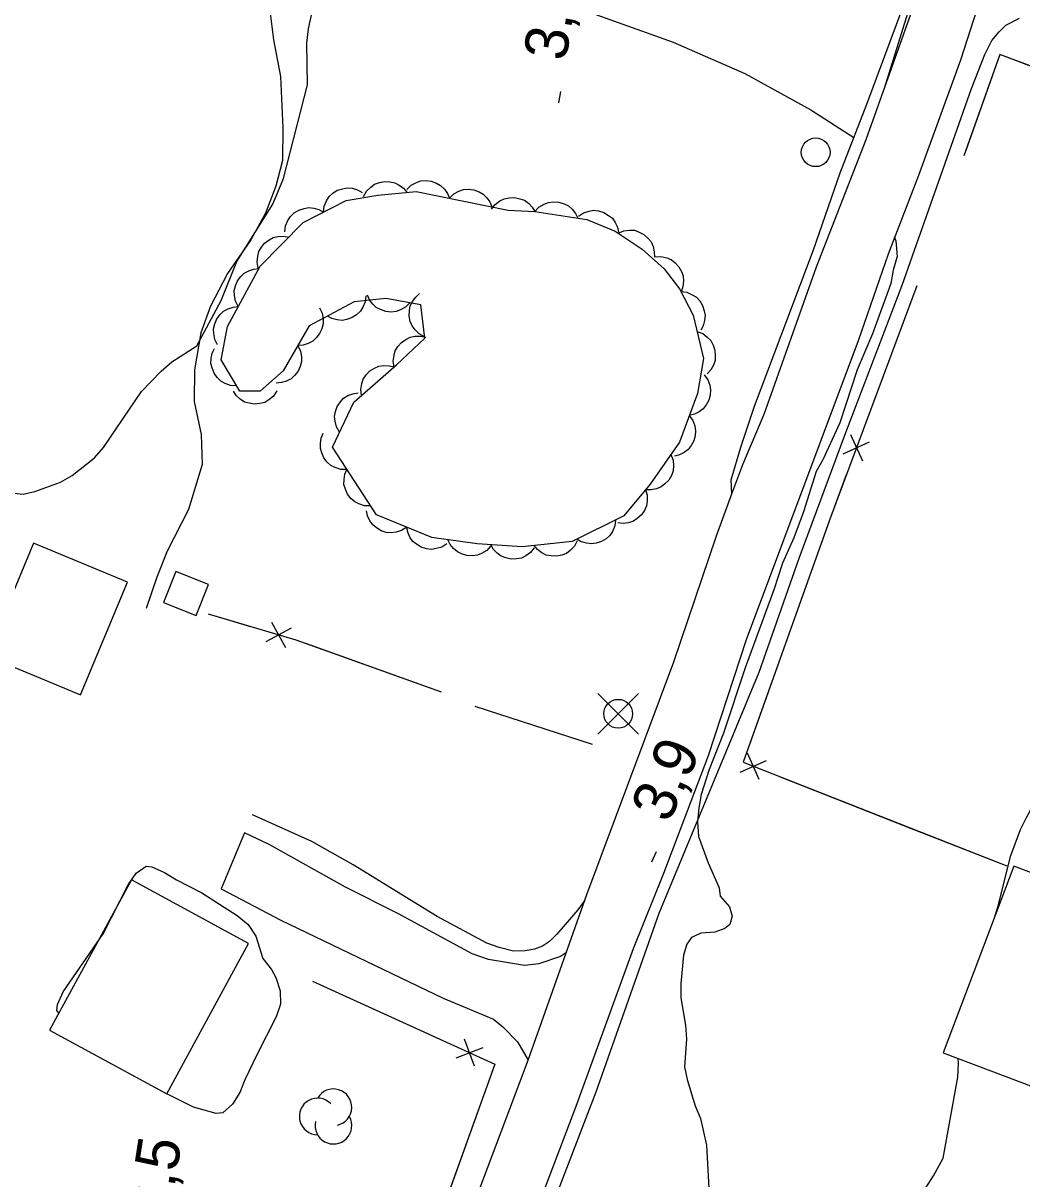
# Model space of a CAD drawing. Extents: x 282461 to 284471, y 5554090 to 5557646.
# Drawn here: x 283275.7 to 283345.1, y 5554802.5 to 5554882.8 of the extents above; entities that cross this region are included whole.
import ezdxf

# ---------------------------------------------------------------- set-up
doc = ezdxf.new("R2010")
doc.units = 0
for name, color, linetype in [('Niveau 1', 7, 'Continuous'), ('Niveau 19', 7, 'Continuous'), ('Niveau 2', 7, 'Continuous'), ('Niveau 21', 7, 'Continuous'), ('Niveau 22', 7, 'Continuous'), ('Niveau 3', 7, 'Continuous'), ('Niveau 31', 7, 'Continuous'), ('Niveau 36', 7, 'Continuous'), ('Niveau 37', 7, 'Continuous'), ('Niveau 44', 7, 'Continuous')]:
    doc.layers.add(name, color=color, linetype=linetype)

msp = doc.modelspace()

# ---------------------------------------------------------------- linework, layer by layer
at = {"layer": 'Niveau 1'}
for points in [[(283343.22, 5554820.76), (283343.4, 5554821.34), (283344.32, 5554824.94), (283344.99, 5554826.75), (283345.39, 5554827.57), (283345.84, 5554828.39), (283347.54, 5554830.68), (283348.95, 5554833.02), (283350.52, 5554836.46), (283352.53, 5554841.83), (283352.96, 5554843.46), (283354.86, 5554848.42), (283355.57, 5554851.1), (283356.57, 5554853.61), (283357.13, 5554855.41), (283357.56, 5554857.16), (283358.01, 5554860.06), (283358.22, 5554862.03), (283358.13, 5554869.9), (283358.51, 5554871.3)], [(283328.6, 5554773.64), (283328.77, 5554774.45), (283329.01, 5554777.35), (283329.7, 5554781.99), (283331.22, 5554788.45), (283332.28, 5554791.13), (283333.12, 5554792.89), (283334.59, 5554795.34), (283336.9, 5554799.5), (283338.94, 5554802.66), (283339.61, 5554803.89), (283340.62, 5554809.52), (283340.67, 5554810.51), (283340.66, 5554810.83)]]:
    msp.add_lwpolyline(points, dxfattribs=at)
at = {"layer": 'Niveau 19'}
msp.add_lwpolyline([(283313.44, 5554818.19), (283313.02, 5554817.92), (283311.52, 5554817.41), (283310.51, 5554817.28), (283308.01, 5554817.7), (283306.88, 5554818.09), (283301.76, 5554820.88), (283298.07, 5554822.74), (283292.77, 5554825.69), (283291.05, 5554826.51), (283289.43, 5554822.62), (283293.58, 5554820.43), (283304.87, 5554815.02), (283308.37, 5554813.56), (283309.02, 5554813.02), (283310.04, 5554811.99), (283310.76, 5554810.71)], dxfattribs=at)
at = {"layer": 'Niveau 2'}
for points in [[(283341.64, 5554895.32), (283340.95, 5554894.24), (283339.59, 5554891.5), (283338.3, 5554887.78), (283337.13, 5554883.48), (283335.51, 5554878.25)], [(283273.76, 5554850.27), (283275.68, 5554850.06), (283276.49, 5554850.24), (283278.28, 5554850.89), (283279.09, 5554851.36), (283280.64, 5554852.59), (283281.27, 5554853.29), (283283.9, 5554857.2), (283285.27, 5554858.6), (283286.02, 5554859.25), (283287.75, 5554860.37), (283289.45, 5554863.51), (283290.52, 5554866.24), (283293.03, 5554870.21), (283293.76, 5554872.01), (283295.43, 5554878.52), (283295.39, 5554881.42), (283295.5, 5554882.41), (283296.1, 5554885.19)], [(283336.2, 5554867.97), (283336.33, 5554867.66), (283336.42, 5554866.57), (283336.14, 5554865.64), (283335.98, 5554864.71), (283334.7, 5554861.21), (283333.64, 5554858.7), (283332.42, 5554855.02), (283331.24, 5554852.45), (283330.79, 5554851.63), (283329.91, 5554848.83), (283329.24, 5554847.02), (283328.45, 5554845.27), (283327.84, 5554843.4), (283325.84, 5554837.98), (283324.35, 5554833.43), (283323.34, 5554830.92), (283322.79, 5554829.17), (283322.63, 5554828.24), (283322.53, 5554827.25), (283322.6, 5554826.26), (283323.27, 5554824.42), (283324.05, 5554822.69), (283324.12, 5554822.11), (283324.77, 5554821.37), (283324.95, 5554820.73), (283324.79, 5554820.15), (283324.44, 5554819.86), (283323.75, 5554819.61), (283322.77, 5554819.54)], [(283278.16, 5554813.97), (283278.01, 5554814.17), (283278.06, 5554814.58), (283278.45, 5554815.46), (283281.23, 5554819.5), (283282.97, 5554822.89), (283283.54, 5554823.72), (283284.23, 5554824.19), (283284.63, 5554824.14), (283285.51, 5554823.75), (283286.33, 5554823.24), (283288.09, 5554822.34), (283290.55, 5554820.76), (283291.31, 5554820.13), (283291.85, 5554819.33), (283292.33, 5554817.77), (283292.93, 5554817.02)], [(283322.77, 5554819.54), (283322.13, 5554819.24), (283321.79, 5554818.77), (283321.57, 5554818.01), (283321.37, 5554816.04), (283321.39, 5554815.05), (283321.71, 5554813.14), (283321.78, 5554812.16), (283321.64, 5554810.24), (283321.82, 5554809.37), (283322.38, 5554807.53), (283322.74, 5554806.66), (283323.17, 5554804.81), (283323.51, 5554798.38)], [(283292.93, 5554817.02), (283293.23, 5554816.45), (283293.53, 5554815.53), (283293.55, 5554814.6), (283293.27, 5554813.72), (283291.92, 5554811.09), (283291.08, 5554809.34), (283290.74, 5554808.46), (283290.23, 5554807.64), (283289.55, 5554807.05), (283289.08, 5554806.99), (283287.51, 5554807.43), (283285.76, 5554808.32), (283285.67, 5554808.37)]]:
    msp.add_lwpolyline(points, dxfattribs=at)
at = {"layer": 'Niveau 21'}
for points in [[(283324.93, 5554850.07), (283324.87, 5554851.06), (283325.54, 5554853.33), (283326.5, 5554856.18), (283330.6, 5554867.05), (283332.46, 5554872.4), (283334.31, 5554877.16), (283337.17, 5554884.91), (283340.36, 5554894.38), (283340.48, 5554895.3), (283340.52, 5554896.69), (283340.39, 5554897.9), (283339.92, 5554899), (283339.45, 5554899.58), (283338.63, 5554900.03), (283337.23, 5554900.48), (283335.25, 5554900.87), (283334.26, 5554901.21)], [(283275.63, 5554717.08), (283279.65, 5554725.03), (283281.45, 5554728.8), (283283.01, 5554732.62), (283285.56, 5554739.65), (283290.58, 5554754.55), (283297.64, 5554773.91), (283306.41, 5554799.14), (283310.76, 5554810.71), (283314.84, 5554822.22), (283320.89, 5554838.41), (283323.86, 5554847.16), (283324.93, 5554850.07), (283325.69, 5554852.13), (283327.16, 5554855.62), (283330.81, 5554865.85), (283334.26, 5554874.72), (283337.82, 5554884.75)], [(283274.03, 5554704.47), (283276.97, 5554709.54), (283279.84, 5554714.86), (283282.17, 5554719.77), (283285, 5554726.13), (283294.11, 5554751.01), (283297.08, 5554759.67), (283305.83, 5554783.9), (283309.57, 5554795.13), (283311.66, 5554801.05), (283314.11, 5554807.5), (283318.08, 5554818.47), (283320.19, 5554823.72), (283323.31, 5554831.89), (283325.94, 5554839.95), (283333.73, 5554860.73), (283335.8, 5554866.77), (283337.91, 5554872.24), (283340.83, 5554880.26), (283342.2, 5554884.51)], [(283310.95, 5554796.69), (283315.49, 5554808.51), (283319.88, 5554820.92), (283326.83, 5554837.69), (283329.61, 5554845.61), (283332.84, 5554854.35), (283336.75, 5554864.58), (283341.57, 5554878.25), (283342.5, 5554880.63), (283342.98, 5554881.59), (283343.5, 5554882.2), (283343.96, 5554882.67), (283344.91, 5554883.14)], [(283314.7, 5554821.83), (283314.22, 5554821.16), (283312.77, 5554819.46), (283312.25, 5554818.96), (283311.77, 5554818.63), (283311.22, 5554818.42), (283310.56, 5554818.3), (283309.75, 5554818.28), (283308.76, 5554818.53), (283307.89, 5554818.84), (283304.44, 5554820.7), (283298.61, 5554824.29), (283295.74, 5554825.92), (283291.61, 5554827.77)]]:
    msp.add_lwpolyline(points, dxfattribs=at)
at = {"layer": 'Niveau 22'}
for points in [[(283285.33, 5554895.77), (283286.77, 5554895.31), (283289.34, 5554894.29), (283296.66, 5554891.26), (283302.82, 5554888.63), (283306.37, 5554886.93), (283310.1, 5554885.34), (283320.85, 5554881.47), (283325.83, 5554879.3), (283330.41, 5554876.77), (283333.41, 5554874.85)], [(283289.87, 5554894.06), (283291.55, 5554889.44), (283292.57, 5554885.75), (283293.07, 5554881.65), (283293.57, 5554879.1), (283293.72, 5554875.52), (283293.69, 5554873.26), (283293.24, 5554871.46), (283292.51, 5554869.6), (283291.49, 5554867.73), (283289.89, 5554865.4), (283288.7, 5554863.13), (283288.02, 5554861.27), (283287.59, 5554858.71), (283287.56, 5554856.51), (283288.04, 5554854.21), (283288.12, 5554852.13), (283287.17, 5554848.99), (283285.69, 5554846.09), (283284.96, 5554844.29), (283284.22, 5554842.1)]]:
    msp.add_lwpolyline(points, dxfattribs=at)
at = {"layer": 'Niveau 3'}
for p, q in [((283312.91, 5554877.26), (283313.03, 5554878.05)), ((283319.36, 5554824.49), (283319.68, 5554825.22))]:
    msp.add_line(p, q, dxfattribs=at)
at = {"layer": 'Niveau 31'}
for points in [[(283279.67, 5554836.1), (283282.93, 5554843.93), (283276.4, 5554846.65), (283273.14, 5554838.82), (283279.67, 5554836.1)], [(283287.7, 5554841.63), (283288.56, 5554843.77), (283286.29, 5554844.68), (283285.43, 5554842.53), (283287.7, 5554841.63)], [(283339.62, 5554811.22), (283355.44, 5554805.24), (283360.33, 5554818.18), (283355.97, 5554819.82), (283356.41, 5554820.99), (283353.96, 5554821.91), (283353.53, 5554820.8), (283344.53, 5554824.2), (283339.62, 5554811.22)], [(283285.67, 5554808.37), (283291.34, 5554818.82), (283283.2, 5554823.24), (283277.52, 5554812.8), (283285.67, 5554808.37)]]:
    msp.add_lwpolyline(points, dxfattribs=at)
at = {"layer": 'Niveau 36'}
for p, q in [((283318.43, 5554833.37), (283315.61, 5554836.19)), ((283315.61, 5554833.37), (283318.43, 5554836.19))]:
    msp.add_line(p, q, dxfattribs=at)
for centre in [(283330.747, 5554873.826), (283317.027, 5554834.791)]:
    msp.add_circle(centre, 1, dxfattribs=at)
at = {"layer": 'Niveau 37'}
for p, q in [((283333.17, 5554854.2), (283334, 5554852.37)), ((283332.67, 5554852.87), (283334.49, 5554853.7)), ((283294.3, 5554840.75), (283292.54, 5554839.8)), ((283292.94, 5554841.15), (283293.9, 5554839.4)), ((283326.82, 5554830.22), (283326.02, 5554832.06)), ((283325.5, 5554830.74), (283327.34, 5554831.54)), ((283307.05, 5554810.29), (283306.35, 5554812.17)), ((283305.76, 5554810.88), (283307.64, 5554811.58))]:
    msp.add_line(p, q, dxfattribs=at)
for points in [[(283358.19, 5554860.02), (283350.08, 5554878.14), (283343.55, 5554880.63), (283341.05, 5554873.57)], [(283346.2, 5554879.62), (283343.55, 5554880.63), (283341.16, 5554873.88)], [(283337.77, 5554864.53), (283331.71, 5554848.26), (283325.71, 5554831.42), (283344.03, 5554824.21)], [(283337.77, 5554864.53), (283334.28, 5554855.16)], [(283332.88, 5554851.41), (283331.71, 5554848.26), (283329.48, 5554842.01)], [(283304.74, 5554836.29), (283294.66, 5554839.91), (283288.55, 5554841.71)], [(283291.5, 5554840.84), (283288.55, 5554841.71)], [(283329.48, 5554842.01), (283326.13, 5554832.59)], [(283304.74, 5554836.29), (283295.33, 5554839.67)], [(283307.07, 5554835.33), (283315.23, 5554832.67)], [(283307.07, 5554835.33), (283315.23, 5554832.67)], [(283328.28, 5554830.41), (283337.58, 5554826.75)], [(283337.58, 5554826.75), (283344.03, 5554824.21)], [(283295.78, 5554816.2), (283308.46, 5554810.43), (283300.66, 5554788.67), (283296.15, 5554776.77)], [(283295.78, 5554816.2), (283304.88, 5554812.06)], [(283308.44, 5554810.37), (283305.06, 5554800.95)]]:
    msp.add_lwpolyline(points, dxfattribs=at)
at = {"layer": 'Niveau 44'}
for points in [[(283302.35, 5554871.24), (283302.65, 5554871.54), (283303.01, 5554871.73), (283303.32, 5554871.84), (283303.68, 5554871.86), (283304.04, 5554871.81), (283304.4, 5554871.68), (283304.69, 5554871.52), (283304.95, 5554871.27), (283305.16, 5554870.97), (283305.3, 5554870.64)], [(283311.24, 5554869.7), (283314.84, 5554869.15), (283316.82, 5554868.35), (283318.7, 5554867.1), (283320.22, 5554865.72), (283321.28, 5554864.34), (283322.23, 5554862.49), (283322.96, 5554859.48), (283322.53, 5554857.05), (283321.29, 5554853.67), (283319.24, 5554850.76), (283317.41, 5554848.54), (283313.83, 5554846.77), (283310.35, 5554846.39), (283307.22, 5554846.6), (283304.08, 5554847.04), (283300.23, 5554848.62), (283297.17, 5554853.32), (283298.65, 5554856.46), (283301.63, 5554859.04), (283303.58, 5554860.91), (283303.32, 5554863.23), (283300.88, 5554863.67), (283298.68, 5554863.42), (283295.56, 5554861.77), (283293.75, 5554858.62), (283292.14, 5554857.22), (283290.74, 5554857.21), (283289.44, 5554859.4), (283289.88, 5554861.72), (283292.15, 5554865.91), (283295.13, 5554868.95), (283298.13, 5554870.48), (283300.33, 5554870.85), (283303, 5554871.11), (283309.38, 5554869.8), (283311.24, 5554869.7)], [(283296.54, 5554869.67), (283296.6, 5554870.09), (283296.76, 5554870.46), (283296.94, 5554870.74), (283297.2, 5554870.98), (283297.51, 5554871.18), (283297.88, 5554871.29), (283298.2, 5554871.36), (283298.55, 5554871.32), (283298.91, 5554871.22), (283299.23, 5554871.04)], [(283299.34, 5554870.75), (283299.54, 5554871.12), (283299.83, 5554871.41), (283300.09, 5554871.61), (283300.43, 5554871.73), (283300.79, 5554871.8), (283301.17, 5554871.77), (283301.5, 5554871.71), (283301.81, 5554871.55), (283302.11, 5554871.32), (283302.34, 5554871.05)], [(283305.3, 5554870.64), (283305.6, 5554870.93), (283305.96, 5554871.12), (283306.28, 5554871.23), (283306.63, 5554871.25), (283307, 5554871.21), (283307.36, 5554871.07), (283307.65, 5554870.92), (283307.9, 5554870.67), (283308.11, 5554870.37), (283308.25, 5554870.03)], [(283308.23, 5554869.86), (283308.48, 5554870.2), (283308.81, 5554870.44), (283309.11, 5554870.59), (283309.45, 5554870.67), (283309.82, 5554870.68), (283310.2, 5554870.59), (283310.51, 5554870.49), (283310.79, 5554870.28), (283311.05, 5554870.01), (283311.24, 5554869.7)], [(283311.24, 5554869.7), (283311.52, 5554870.01), (283311.88, 5554870.21), (283312.18, 5554870.34), (283312.53, 5554870.38), (283312.91, 5554870.36), (283313.27, 5554870.24), (283313.57, 5554870.1), (283313.83, 5554869.86), (283314.06, 5554869.57), (283314.22, 5554869.24)], [(283293.86, 5554868.3), (283293.91, 5554868.72), (283294.08, 5554869.09), (283294.25, 5554869.37), (283294.51, 5554869.61), (283294.83, 5554869.81), (283295.2, 5554869.92), (283295.52, 5554869.99), (283295.87, 5554869.95), (283296.23, 5554869.85), (283296.54, 5554869.67)], [(283314.26, 5554869.39), (283314.61, 5554869.62), (283315, 5554869.74), (283315.32, 5554869.79), (283315.67, 5554869.75), (283316.03, 5554869.64), (283316.36, 5554869.44), (283316.62, 5554869.24), (283316.82, 5554868.95), (283316.98, 5554868.61), (283317.05, 5554868.26)], [(283292.02, 5554865.78), (283291.94, 5554866.19), (283291.98, 5554866.6), (283292.05, 5554866.92), (283292.23, 5554867.23), (283292.46, 5554867.51), (283292.77, 5554867.74), (283293.06, 5554867.9), (283293.4, 5554867.98), (283293.78, 5554868), (283294.13, 5554867.93)], [(283317.03, 5554868.21), (283317.42, 5554868.37), (283317.82, 5554868.41), (283318.15, 5554868.4), (283318.49, 5554868.28), (283318.81, 5554868.1), (283319.1, 5554867.84), (283319.31, 5554867.59), (283319.45, 5554867.27), (283319.53, 5554866.9), (283319.54, 5554866.54)], [(283319.58, 5554866.55), (283320, 5554866.58), (283320.4, 5554866.48), (283320.71, 5554866.36), (283320.99, 5554866.15), (283321.24, 5554865.87), (283321.42, 5554865.53), (283321.54, 5554865.23), (283321.57, 5554864.87), (283321.53, 5554864.5), (283321.42, 5554864.16)], [(283290.63, 5554863.1), (283290.43, 5554863.47), (283290.36, 5554863.87), (283290.34, 5554864.21), (283290.43, 5554864.55), (283290.57, 5554864.89), (283290.81, 5554865.19), (283291.04, 5554865.43), (283291.35, 5554865.59), (283291.7, 5554865.71), (283292.06, 5554865.75)], [(283299.48, 5554863.84), (283299.44, 5554863.43), (283299.28, 5554863.05), (283299.11, 5554862.77), (283298.85, 5554862.53), (283298.54, 5554862.33), (283298.17, 5554862.21), (283297.85, 5554862.14), (283297.5, 5554862.17), (283297.14, 5554862.27), (283296.82, 5554862.44)], [(283302.56, 5554863.37), (283302.27, 5554863.07), (283301.91, 5554862.87), (283301.6, 5554862.75), (283301.25, 5554862.72), (283300.88, 5554862.76), (283300.52, 5554862.89), (283300.22, 5554863.03), (283299.97, 5554863.27), (283299.74, 5554863.57), (283299.6, 5554863.9)], [(283303.57, 5554861), (283303.2, 5554861.2), (283302.91, 5554861.48), (283302.7, 5554861.75), (283302.58, 5554862.07), (283302.5, 5554862.44), (283302.52, 5554862.82), (283302.58, 5554863.15), (283302.74, 5554863.46), (283302.96, 5554863.76), (283303.23, 5554864)], [(283321.38, 5554864.14), (283321.8, 5554864.09), (283322.17, 5554863.92), (283322.46, 5554863.75), (283322.69, 5554863.49), (283322.89, 5554863.17), (283323.01, 5554862.81), (283323.07, 5554862.48), (283323.03, 5554862.13), (283322.93, 5554861.77), (283322.76, 5554861.46)], [(283289.19, 5554860.45), (283289, 5554860.82), (283288.92, 5554861.22), (283288.91, 5554861.56), (283288.99, 5554861.9), (283289.14, 5554862.24), (283289.37, 5554862.54), (283289.6, 5554862.78), (283289.92, 5554862.94), (283290.27, 5554863.06), (283290.63, 5554863.1)], [(283296.27, 5554863.01), (283296.45, 5554862.63), (283296.52, 5554862.22), (283296.53, 5554861.89), (283296.44, 5554861.55), (283296.28, 5554861.22), (283296.03, 5554860.92), (283295.8, 5554860.69), (283295.48, 5554860.53), (283295.13, 5554860.42), (283294.77, 5554860.39)], [(283301.47, 5554858.89), (283301.4, 5554859.3), (283301.45, 5554859.71), (283301.54, 5554860.03), (283301.72, 5554860.33), (283301.96, 5554860.61), (283302.28, 5554860.82), (283302.57, 5554860.98), (283302.92, 5554861.04), (283303.29, 5554861.05), (283303.65, 5554860.97)], [(283322.5, 5554861.36), (283322.9, 5554861.22), (283323.22, 5554860.97), (283323.46, 5554860.73), (283323.62, 5554860.42), (283323.74, 5554860.07), (283323.77, 5554859.69), (283323.76, 5554859.36), (283323.64, 5554859.03), (283323.46, 5554858.7), (283323.21, 5554858.43)], [(283290.51, 5554857.6), (283290.09, 5554857.62), (283289.71, 5554857.76), (283289.41, 5554857.92), (283289.16, 5554858.17), (283288.95, 5554858.47), (283288.81, 5554858.83), (283288.72, 5554859.14), (283288.74, 5554859.5), (283288.82, 5554859.86), (283288.97, 5554860.19)], [(283294.77, 5554860.39), (283294.95, 5554860.01), (283295.02, 5554859.61), (283295.03, 5554859.28), (283294.93, 5554858.94), (283294.78, 5554858.6), (283294.53, 5554858.3), (283294.3, 5554858.08), (283293.98, 5554857.92), (283293.63, 5554857.81), (283293.27, 5554857.78)], [(283299.19, 5554856.92), (283299.14, 5554857.34), (283299.21, 5554857.74), (283299.31, 5554858.06), (283299.51, 5554858.35), (283299.77, 5554858.62), (283300.09, 5554858.82), (283300.39, 5554858.96), (283300.74, 5554859), (283301.11, 5554858.99), (283301.46, 5554858.9)], [(283323.01, 5554858.36), (283323.25, 5554858.01), (283323.39, 5554857.63), (283323.45, 5554857.3), (283323.42, 5554856.95), (283323.32, 5554856.59), (283323.13, 5554856.26), (283322.94, 5554855.99), (283322.65, 5554855.78), (283322.32, 5554855.61), (283321.97, 5554855.53)], [(283293.3, 5554857.23), (283293.07, 5554856.88), (283292.76, 5554856.62), (283292.47, 5554856.44), (283292.13, 5554856.35), (283291.76, 5554856.32), (283291.38, 5554856.38), (283291.07, 5554856.46), (283290.77, 5554856.66), (283290.49, 5554856.91), (283290.29, 5554857.21)], [(283297.67, 5554854.37), (283297.45, 5554854.74), (283297.36, 5554855.13), (283297.32, 5554855.46), (283297.38, 5554855.81), (283297.51, 5554856.16), (283297.73, 5554856.47), (283297.95, 5554856.72), (283298.25, 5554856.91), (283298.59, 5554857.04), (283298.95, 5554857.1)], [(283321.97, 5554855.53), (283322.22, 5554855.19), (283322.35, 5554854.8), (283322.41, 5554854.47), (283322.38, 5554854.12), (283322.28, 5554853.76), (283322.09, 5554853.43), (283321.9, 5554853.16), (283321.62, 5554852.95), (283321.28, 5554852.78), (283320.93, 5554852.7)], [(283298.18, 5554851.77), (283297.76, 5554851.78), (283297.37, 5554851.9), (283297.07, 5554852.05), (283296.81, 5554852.28), (283296.58, 5554852.58), (283296.43, 5554852.93), (283296.33, 5554853.24), (283296.33, 5554853.6), (283296.39, 5554853.96), (283296.53, 5554854.3)], [(283320.69, 5554852.82), (283320.84, 5554852.43), (283320.87, 5554852.02), (283320.85, 5554851.69), (283320.72, 5554851.36), (283320.54, 5554851.04), (283320.27, 5554850.77), (283320.01, 5554850.56), (283319.68, 5554850.43), (283319.32, 5554850.35), (283318.96, 5554850.36)], [(283299.82, 5554849.25), (283299.4, 5554849.25), (283299.01, 5554849.38), (283298.72, 5554849.52), (283298.45, 5554849.76), (283298.22, 5554850.05), (283298.07, 5554850.4), (283297.97, 5554850.72), (283297.98, 5554851.07), (283298.04, 5554851.44), (283298.18, 5554851.77)], [(283318.93, 5554850.38), (283319.05, 5554849.98), (283319.04, 5554849.57), (283319, 5554849.24), (283318.85, 5554848.92), (283318.64, 5554848.61), (283318.35, 5554848.36), (283318.08, 5554848.18), (283317.74, 5554848.07), (283317.37, 5554848.02), (283317.01, 5554848.06)], [(283302.33, 5554847.76), (283301.98, 5554847.53), (283301.59, 5554847.41), (283301.26, 5554847.36), (283300.91, 5554847.4), (283300.55, 5554847.51), (283300.23, 5554847.72), (283299.97, 5554847.92), (283299.77, 5554848.21), (283299.61, 5554848.55), (283299.54, 5554848.9)], [(283305.12, 5554846.61), (283304.77, 5554846.38), (283304.37, 5554846.27), (283304.05, 5554846.21), (283303.7, 5554846.26), (283303.34, 5554846.37), (283303.02, 5554846.57), (283302.76, 5554846.77), (283302.56, 5554847.07), (283302.4, 5554847.41), (283302.33, 5554847.76)], [(283316.85, 5554848.26), (283316.79, 5554847.85), (283316.62, 5554847.47), (283316.44, 5554847.19), (283316.18, 5554846.96), (283315.86, 5554846.77), (283315.49, 5554846.66), (283315.17, 5554846.6), (283314.82, 5554846.64), (283314.46, 5554846.75), (283314.15, 5554846.93)], [(283308.17, 5554846.47), (283307.89, 5554846.15), (283307.54, 5554845.94), (283307.24, 5554845.81), (283306.89, 5554845.77), (283306.52, 5554845.79), (283306.15, 5554845.91), (283305.85, 5554846.04), (283305.58, 5554846.27), (283305.35, 5554846.56), (283305.19, 5554846.88)], [(283311.19, 5554846.33), (283310.93, 5554846), (283310.6, 5554845.77), (283310.3, 5554845.61), (283309.95, 5554845.55), (283309.58, 5554845.54), (283309.21, 5554845.63), (283308.9, 5554845.74), (283308.62, 5554845.95), (283308.36, 5554846.22), (283308.18, 5554846.54)], [(283314.18, 5554846.81), (283313.98, 5554846.44), (283313.7, 5554846.15), (283313.43, 5554845.94), (283313.1, 5554845.82), (283312.74, 5554845.75), (283312.36, 5554845.77), (283312.03, 5554845.82), (283311.72, 5554845.98), (283311.42, 5554846.21), (283311.18, 5554846.48)]]:
    msp.add_lwpolyline(points, dxfattribs=at)
for centre, start, end in [((283297.241, 5554807.431), 282.26917, 149.72625), ((283296.145, 5554806.794), 44.11537, 269.80396), ((283297.241, 5554806.156), 166.93686, 29.62122)]:
    msp.add_arc(centre, 1.275, start, end, dxfattribs=at)

# ---------------------------------------------------------------- texts
at = {"layer": 'Niveau 3'}
for s, rotation, p in [('3,5  ', 81.09575, (283313.39, 5554880.1)), ('3,9  ', 66.41144, (283320.55, 5554827.11)), ('3,5  ', 81.09575, (283285.84, 5554799.59))]:
    msp.add_text(s, height=3, rotation=rotation, dxfattribs=at).set_placement(p)

doc.saveas('drawing.dxf')
